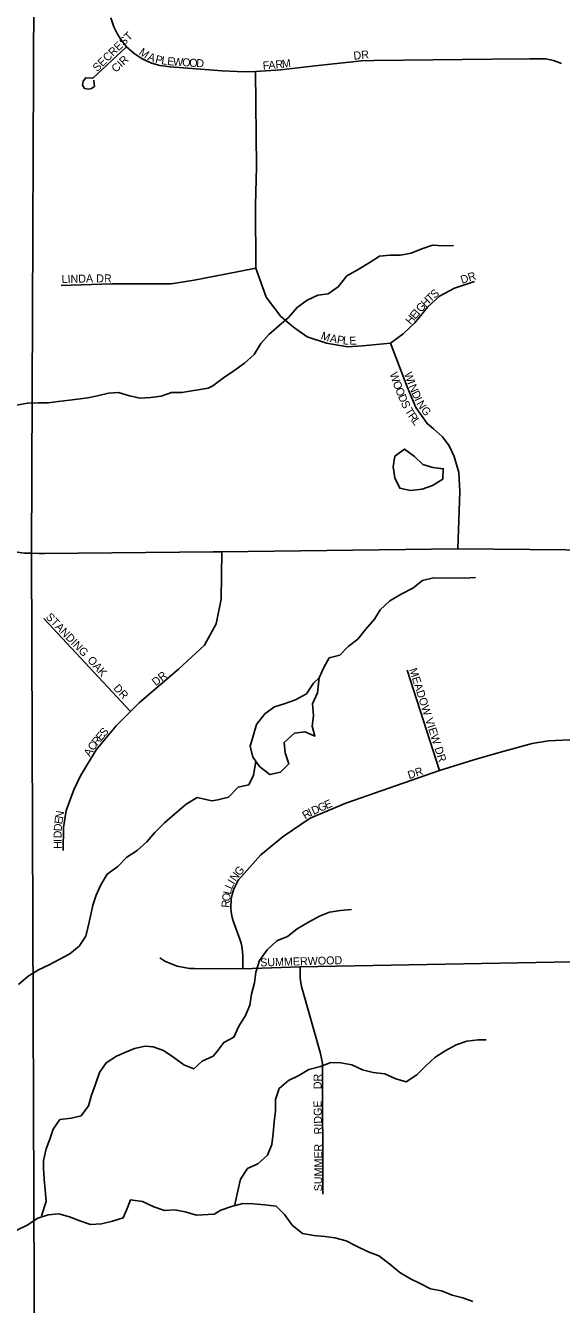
# Model space of a CAD drawing. Extents: x 1985906 to 2277390, y 930619 to 1324581.
# Drawn here: x 2139737 to 2143084, y 1116649 to 1124636 of the extents above; entities that cross this region are included whole.
import ezdxf

# ---------------------------------------------------------------- set-up
doc = ezdxf.new("R2010")
doc.units = 0
for name, color, linetype in [('GM_X_County_Road', 7, 'Continuous'), ('GM_X_Minor_Lake', 7, 'Continuous'), ('GM_X_Minor_River', 7, 'Continuous'), ('GM_X_Township', 7, 'Continuous'), ('GM_X_Township_Subdivision', 7, 'Continuous'), ('GM_X_Township_Subdivision_Text', 7, 'Continuous')]:
    doc.layers.add(name, color=color, linetype=linetype)

msp = doc.modelspace()

# ---------------------------------------------------------------- linework, layer by layer
at = {"layer": 'GM_X_County_Road'}
for points in [[(2134415.4, 1121330.5), (2135973.6, 1121346.6), (2138096.7, 1121368.5), (2139421.7, 1121372.5), (2139532.2, 1121368.7), (2139727, 1121340.9), (2139773.1, 1121339.9), (2139819.3, 1121339), (2139853.5, 1121339.3)], [(2139853.5, 1121339.3), (2139855.5, 1121339.3), (2140909.5, 1121348.7), (2140962.8, 1121349.4), (2142436.2, 1121368.1), (2143784.9, 1121354.9)]]:
    msp.add_lwpolyline(points, dxfattribs=at)
at = {"layer": 'GM_X_Minor_Lake'}
for points in [[(2142346, 1121867.6), (2142280.4, 1121874.5), (2142218.1, 1121893.8), (2142165.4, 1121945.2), (2142102.7, 1121990.5), (2142043.2, 1121945.7), (2142032, 1121879.4), (2142042.8, 1121811.4)], [(2142348.6, 1121867.4), (2142280.4, 1121874.5), (2142218.1, 1121893.8), (2142165.4, 1121945.2), (2142102.7, 1121990.5), (2142043.2, 1121945.7), (2142032, 1121879.4), (2142042.8, 1121811.4)], [(2142042.8, 1121811.4), (2142073.7, 1121745.7), (2142141.9, 1121732.6), (2142214, 1121739.5), (2142277.8, 1121762.3), (2142343.4, 1121803.2), (2142346.1, 1121868.7)], [(2142042.8, 1121811.4), (2142073.7, 1121745.7), (2142141.9, 1121732.6), (2142214, 1121739.5), (2142277.8, 1121762.3), (2142343.4, 1121803.2), (2142346, 1121867.6)], [(2141569.9, 1120562.4), (2141535.7, 1120529.1), (2141490.5, 1120462.4), (2141422.8, 1120425.5), (2141353, 1120398.6), (2141291.2, 1120379.8), (2141231.6, 1120336.9), (2141178.3, 1120270.2), (2141161.1, 1120205.9), (2141139.9, 1120135.5), (2141156.8, 1120065.6), (2141199.6, 1120006)], [(2141569.9, 1120562.4), (2141535.7, 1120529.1), (2141490.5, 1120462.4), (2141422.8, 1120425.5), (2141353, 1120398.6), (2141291.2, 1120379.8), (2141231.6, 1120336.9), (2141178.3, 1120270.2), (2141161.1, 1120205.9), (2141139.9, 1120135.5), (2141156.8, 1120065.6), (2141199.6, 1120006)], [(2141199.6, 1120006), (2141262.3, 1119958.8), (2141328.2, 1119973.6), (2141381.7, 1120024.3), (2141358.8, 1120094.2), (2141352, 1120158.2), (2141417.4, 1120217.1), (2141483.4, 1120223.9), (2141543.8, 1120196.6), (2141527, 1120260.5), (2141536.2, 1120324.8), (2141529.3, 1120398.8), (2141560.5, 1120467.3), (2141570.1, 1120564.5)], [(2141199.6, 1120006), (2141262.3, 1119958.8), (2141328.2, 1119973.6), (2141381.7, 1120024.3), (2141358.8, 1120094.2), (2141352, 1120158.2), (2141417.4, 1120217.1), (2141483.4, 1120223.9), (2141543.8, 1120196.6), (2141527, 1120260.5), (2141536.2, 1120324.8), (2141529.3, 1120398.8), (2141560.5, 1120467.3), (2141569.9, 1120562.4)]]:
    msp.add_lwpolyline(points, dxfattribs=at)
at = {"layer": 'GM_X_Minor_River'}
for points in [[(2140877.1, 1122370.6), (2140906.8, 1122384.9), (2140972.6, 1122435.4), (2141038.4, 1122479.9), (2141104.2, 1122526.4), (2141163.9, 1122580.9), (2141205.5, 1122649.3), (2141257.2, 1122705.8), (2141318.9, 1122760.3), (2141378.6, 1122812.8), (2141432.2, 1122875.2), (2141496, 1122919.7), (2141561.9, 1122952.2), (2141625.9, 1122960.7), (2141689.7, 1123003.2), (2141743.3, 1123071.6), (2141815.2, 1123112.2), (2141883, 1123152.7), (2141946.8, 1123195.2), (2142014.8, 1123201.7), (2142078.9, 1123202.1), (2142144.9, 1123214.6), (2142212.8, 1123241.1), (2142278.7, 1123263.6), (2142346.9, 1123260), (2142408.9, 1123262.4)], [(2139679.5, 1122264.9), (2139748, 1122277.7), (2139818.4, 1122280.4), (2139878.7, 1122279.3), (2139941.1, 1122288.2), (2140011.6, 1122297), (2140061.9, 1122302.1), (2140126.3, 1122311), (2140186.8, 1122323.9), (2140255.4, 1122340.7), (2140317.7, 1122343.6), (2140385.6, 1122322.3), (2140451.7, 1122309.1), (2140520.1, 1122311.9), (2140584.5, 1122320.7), (2140649.2, 1122343.6), (2140713.5, 1122344.5), (2140877.1, 1122370.6)], [(2141569.9, 1120562.4), (2141599.5, 1120626.7), (2141633.1, 1120687), (2141699.1, 1120703.5), (2141750.8, 1120757.9), (2141812.6, 1120804.4), (2141860.3, 1120862.8), (2141915.9, 1120927.3), (2141951.5, 1120987.6), (2142011.2, 1121042.1), (2142083.1, 1121084.6), (2142154.9, 1121121.2), (2142216.7, 1121169.7), (2142284.6, 1121186.2), (2142356.7, 1121184.6), (2142406.8, 1121187), (2142478.9, 1121183.5), (2142547, 1121187.9)], [(2140899.4, 1119793.6), (2140938.2, 1119798.9), (2141004.2, 1119817.4), (2141063.8, 1119879.9), (2141131.8, 1119894.4), (2141161.4, 1119954.7), (2141174.4, 1120039.3)], [(2139693.1, 1118646.1), (2139752.3, 1118699.2), (2139817.2, 1118738.1), (2139884.1, 1118769), (2139946.9, 1118801.9), (2140013.9, 1118838.8), (2140070.9, 1118885.9), (2140112.2, 1118949.4), (2140125.2, 1119001.3), (2140142.5, 1119073.2), (2140157.7, 1119141.1), (2140176.9, 1119204.9), (2140206.1, 1119268.6), (2140245.5, 1119336.1), (2140312.6, 1119383), (2140369.8, 1119442.1), (2140434.8, 1119483.1), (2140494, 1119538.2), (2140543.3, 1119595.5), (2140604.6, 1119656.5), (2140667.8, 1119709.6), (2140739.2, 1119772.4), (2140808.2, 1119815.3), (2140899.4, 1119793.6)], [(2140908.8, 1118198.9), (2140930.8, 1118226.6), (2140974.4, 1118284.9), (2141038.3, 1118317.4), (2141067.9, 1118385.7), (2141111.5, 1118452.1), (2141137.1, 1118518.4), (2141148.6, 1118586.6), (2141166.2, 1118656.8), (2141175.7, 1118722.9), (2141197.3, 1118797.2), (2141244.9, 1118863.6), (2141306.6, 1118920.1), (2141372.5, 1118946.6), (2141434.2, 1118995.1), (2141504.1, 1119035.6), (2141571.9, 1119074.1), (2141635.8, 1119098.6), (2141703.8, 1119109.1), (2141771.9, 1119115.5)], [(2139836.1, 1117200.8), (2139864.5, 1117291.2), (2139859.7, 1117363.5), (2139852.9, 1117431.8), (2139848, 1117498.1), (2139848.9, 1117548.2), (2139866.2, 1117620.1), (2139887.3, 1117679.9), (2139908.5, 1117743.7), (2139951.7, 1117803.1), (2140024.2, 1117811.8), (2140084.7, 1117826.8), (2140130, 1117888.1), (2140149.2, 1117955.9), (2140174.5, 1118023.7), (2140197.9, 1118097.4), (2140241.1, 1118156.8), (2140304.1, 1118199.8), (2140366.9, 1118226.8), (2140417.5, 1118247.9), (2140484, 1118260.8), (2140534.1, 1118257.8), (2140598, 1118234.6), (2140663.6, 1118191.3), (2140725, 1118144.1), (2140786.9, 1118118.9), (2140839.9, 1118168.1), (2140908.8, 1118198.9)], [(2141041.8, 1117264.7), (2141047.2, 1117292), (2141062.8, 1117358.2), (2141080.3, 1117430.4), (2141123.9, 1117496.8), (2141187.8, 1117527.3), (2141247.5, 1117579.8), (2141275.1, 1117648.1), (2141282.6, 1117716.2), (2141290.2, 1117788.4), (2141297.7, 1117856.5), (2141297.2, 1117928.6), (2141320.8, 1117996.9), (2141378.5, 1118047.3), (2141444.4, 1118077.8), (2141506.2, 1118116.3), (2141578.2, 1118134.8), (2141644.1, 1118159.3), (2141706.2, 1118157.7), (2141774.4, 1118144.1), (2141840.7, 1118114.5), (2141908.9, 1118097), (2141981, 1118089.4), (2142049.3, 1118057.8), (2142113.5, 1118038.2), (2142181.3, 1118082.8), (2142235, 1118137.2), (2142292.7, 1118189.7), (2142358.5, 1118232.2), (2142426.4, 1118270.7), (2142492.3, 1118293.1), (2142564.3, 1118301.6), (2142614.4, 1118300)], [(2139678.6, 1117110.1), (2139747.4, 1117142.9), (2139812.5, 1117187.9), (2139877.1, 1117208.8), (2139945.5, 1117213.6), (2140011.5, 1117196.3), (2140075.4, 1117171.1), (2140143.3, 1117147.8), (2140211.7, 1117152.6), (2140280.2, 1117169.4), (2140346.9, 1117190.3), (2140372, 1117248), (2140393, 1117301.8), (2140467.2, 1117290.4), (2140536.9, 1117259), (2140604.8, 1117235.8), (2140669.2, 1117238.6), (2140733.3, 1117227.4), (2140805.2, 1117206.1), (2140915.2, 1117212.1)], [(2140915.2, 1117212.1), (2140955.5, 1117237.3), (2141023.4, 1117259.8), (2141093.4, 1117278.3), (2141159.4, 1117276.8), (2141231.6, 1117271.2), (2141301.7, 1117261.7), (2141354.1, 1117210), (2141402.7, 1117144.2), (2141467.1, 1117090.6), (2141537.3, 1117079), (2141605.4, 1117073.5), (2141669.5, 1117063.9), (2141739.7, 1117046.3), (2141804, 1117012.7), (2141872.4, 1116979.1), (2141942.6, 1116951.6), (2142011.1, 1116900), (2142075.5, 1116848.3), (2142141.9, 1116808.7), (2142202.1, 1116779.1), (2142266.4, 1116745.5), (2142334.6, 1116733.9), (2142400.9, 1116706.3), (2142467.1, 1116690.7), (2142531.3, 1116667.1)]]:
    msp.add_lwpolyline(points, dxfattribs=at)
at = {"layer": 'GM_X_Township'}
for points in [[(2165639.1, 1129787.2), (2165632.9, 1123203.2), (2165622.7, 1122079.9), (2165645.2, 1116532.9), (2165645.9, 1116289.6), (2160985.5, 1116257.4), (2157437.7, 1116248.6), (2152712, 1116228.7), (2150100.2, 1116209.9), (2147928.6, 1116188.5), (2146952.5, 1116173.5), (2143818.5, 1116154.3), (2139793.5, 1116176.5), (2139773.1, 1121339.9), (2139793.2, 1125847.3)], [(2139793.2, 1125847.3), (2139773.1, 1121339.9), (2139793.5, 1116176.5), (2138469.7, 1116150.1), (2134719.5, 1116126.1), (2127518.8, 1116126.7), (2123137.9, 1116108.9), (2117291.1, 1116085.2), (2113389.1, 1116084.7), (2112984.3, 1116083.4), (2113014.5, 1120666.5), (2113013.5, 1120998.4), (2113067, 1126004.1)]]:
    msp.add_lwpolyline(points, dxfattribs=at)
at = {"layer": 'GM_X_Township_Subdivision'}
for points in [[(2140270.3, 1124683.9), (2140288.1, 1124628), (2140310.3, 1124581.7), (2140330.8, 1124548.9), (2140367.4, 1124503.5), (2140414.3, 1124460.8), (2140465.2, 1124427.2), (2140522.4, 1124401.2), (2140575.5, 1124385.9), (2140640.6, 1124377.3), (2140964.3, 1124352.7), (2141058.1, 1124347.8), (2141124.3, 1124347), (2141173.9, 1124347.8), (2141330.2, 1124358.5), (2141437.1, 1124371.2), (2141546.4, 1124384), (2141660.5, 1124397.4), (2141760.6, 1124406.3), (2141834, 1124415.1), (2141913, 1124417.5), (2142651.6, 1124425.3), (2142886.3, 1124427.8), (2142951, 1124428.5), (2142986.5, 1124426.8), (2143033.5, 1124417.8), (2143084.1, 1124398.9)], [(2140163.5, 1124294.5), (2140166, 1124274), (2140166.7, 1124255.4), (2140149.4, 1124243.2), (2140128.9, 1124239.4), (2140104.5, 1124243.2), (2140093, 1124263.7), (2140096.8, 1124288.1), (2140112.2, 1124309.9), (2140157.2, 1124306.1), (2140367.4, 1124503.5)], [(2142541.2, 1123037.2), (2142415.5, 1122995.2), (2142321.7, 1122944.7), (2142250, 1122878.1), (2142169.2, 1122779.1), (2142095.1, 1122710.1), (2142016.3, 1122652.5), (2141842.3, 1122634.8), (2141748.4, 1122629.7), (2141616.1, 1122651.9), (2141495.1, 1122692.3), (2141410.2, 1122752.9), (2141331.5, 1122819.5), (2141240.6, 1122938.6), (2141176, 1123120.4), (2141172.9, 1123513.4), (2141179, 1123753.7), (2141173.9, 1124347.8)], [(2139959.6, 1123012.6), (2140276.6, 1123022.7), (2140646, 1123022.7), (2140789.4, 1123044.9), (2140983.2, 1123083.3), (2141176, 1123120.4)], [(2142436.2, 1121368.1), (2142448.3, 1121725.5), (2142442.3, 1121844.7), (2142414, 1121945.2), (2142381.8, 1122011.2), (2142341.4, 1122066.4), (2142284.8, 1122117.3), (2142244.4, 1122149.6), (2142173.8, 1122250.2), (2142119.3, 1122379.3), (2142016.3, 1122652.5)], [(2139971.2, 1119482.5), (2139973, 1119627.7), (2139989.9, 1119733), (2140037.5, 1119862), (2140079.2, 1119949.4), (2140178.4, 1120112.1), (2140301.7, 1120262.8), (2140391.5, 1120351), (2140449.1, 1120407.6), (2140692.1, 1120617), (2140853.4, 1120765.9), (2140926.8, 1120898.4), (2140958.1, 1121052.7), (2140962.8, 1121349.4)], [(2140391.5, 1120351), (2139850.9, 1120933.3)], [(2142321.9, 1119982.5), (2142119.7, 1120610.5)], [(2141092.9, 1118744.2), (2141092.9, 1118827.2), (2141091.8, 1118853.3), (2141087.6, 1118883.4), (2141082.6, 1118905.4), (2141074.7, 1118930.6), (2141037.7, 1119032.1), (2141027.6, 1119064.4), (2141020.8, 1119100.8), (2141018.7, 1119124.5), (2141021.2, 1119178.6), (2141026.9, 1119208.2), (2141038.2, 1119244.8), (2141065.8, 1119299.6), (2141205.5, 1119457.4), (2141345.1, 1119571.7), (2141513.6, 1119686), (2141737.8, 1119779.2), (2142321.9, 1119982.5), (2142537.7, 1120050.2), (2142702.7, 1120096.8), (2142900.1, 1120151.8), (2143004, 1120168.3), (2143136.5, 1120175.1)], [(2140574.9, 1118812.5), (2140607.1, 1118793.3), (2140645.9, 1118775.2), (2140684.5, 1118761.8), (2140727.7, 1118751.9), (2140762.1, 1118747.5), (2140792, 1118746.1), (2141092.9, 1118744.2), (2141451.9, 1118757.6), (2143265.6, 1118789.3), (2143291.1, 1118788.5), (2143327.7, 1118784.5), (2143364.8, 1118776.9), (2143403.5, 1118765), (2143433.9, 1118755.3), (2143462.7, 1118748.4), (2143504.2, 1118742.5), (2143540.4, 1118740.8), (2143840.3, 1118746.1)], [(2141593.7, 1117338.1), (2141590.8, 1118152.2), (2141579.2, 1118216.4), (2141467.6, 1118605.7), (2141462.4, 1118625.6), (2141458.2, 1118645.9), (2141454.8, 1118668.5), (2141452.8, 1118690.1), (2141452.1, 1118703.4), (2141451.9, 1118717.6), (2141451.9, 1118757.6)]]:
    msp.add_lwpolyline(points, dxfattribs=at)

# ---------------------------------------------------------------- texts
at = {"layer": 'GM_X_Township_Subdivision_Text'}
for s, rotation, p in [('SECREST', 44.3101, (2140184.7, 1124344.5)), ('M', 324.89009, (2140440.4, 1124458.5)), ('CIR', 43.25868, (2140301, 1124339.1)), ('A', 338.6377, (2140495.1, 1124421.9)), ('P', 346.94389, (2140543.6, 1124403.6)), ('L', 352.21911, (2140582.9, 1124394.7)), ('E', 354.23687, (2140619.6, 1124389.7)), ('W', 356.3283, (2140656.7, 1124386)), ('O', 356.56986, (2140714, 1124382.3)), ('O', 356.54499, (2140757.9, 1124379.7)), ('D', 356.58145, (2140801.9, 1124377.1)), ('F', 4.62295, (2141220.1, 1124360.3)), ('A', 4.61662, (2141255.2, 1124363.1)), ('R', 5.37544, (2141299.8, 1124366.8)), ('M', 6.9383, (2141340.7, 1124370.6)), ('DR', 6.01321, (2141787.6, 1124421.9)), ('LINDA', 1.33151, (2139962.3, 1123027)), ('DR', 0.00001, (2140178.1, 1123031.4)), ('DR', 18.42766, (2142463.1, 1123022.3)), ('T', 42.6044, (2142266.4, 1122904.6)), ('S', 40.90062, (2142292, 1122928.2)), ('G', 49.22326, (2142207.8, 1122841.1)), ('H', 45.29366, (2142235.9, 1122873.8)), ('H', 49.51723, (2142142.1, 1122764.2)), ('E', 49.50537, (2142170.7, 1122797.7)), ('I', 49.51347, (2142193.5, 1122824.5)), ('M', 341.13886, (2141577, 1122678.6)), ('A', 350.05699, (2141635.2, 1122659.4)), ('P', 350.79516, (2141679.2, 1122651.7)), ('L', 353.74099, (2141716.8, 1122645.7)), ('E', 2.72856, (2141760.3, 1122641.6)), ('W', 288.5466, (2142010.6, 1122461.1)), ('O', 289.69572, (2142029.2, 1122405.8)), ('W', 288.5466, (2142101, 1122461.9)), ('I', 289.86545, (2142119.6, 1122406.4)), ('O', 291.52306, (2142044.6, 1122362.8)), ('D', 293.90647, (2142061.6, 1122319.7)), ('N', 293.1407, (2142128.3, 1122382.9)), ('D', 294.3746, (2142146, 1122341.3)), ('S', 294.87472, (2142079.8, 1122278.7)), ('T', 301.13923, (2142103.8, 1122229.9)), ('I', 294.37523, (2142164.2, 1122301.3)), ('N', 301.43192, (2142176.4, 1122275.3)), ('G', 308.25786, (2142203.1, 1122232.4)), ('R', 304.39482, (2142123.6, 1122197.1)), ('L', 306.51424, (2142147.2, 1122162.8)), ('STANDING', 313.85485, (2139859.3, 1120938.6)), ('OAK', 311.98521, (2140119.1, 1120670)), ('DR', 38.66336, (2140550.6, 1120508.3)), ('MEADOW VIEW DR', 287.86356, (2142131.8, 1120613.8)), ('DR', 312.88011, (2140281.8, 1120494.1)), ('R', 50.10735, (2140183.2, 1120134)), ('E', 49.85509, (2140208.5, 1120164.4)), ('S', 49.85509, (2140231.2, 1120191.3)), ('A', 59.48236, (2140139.1, 1120065.6)), ('C', 54.61197, (2140160.9, 1120102.6)), ('DR', 18.43495, (2142133.1, 1119929)), ('G', 23.70948, (2141576.1, 1119723.7)), ('E', 23.70447, (2141616.4, 1119741.4)), ('E', 80.66795, (2139964.8, 1119645.1)), ('N', 80.13886, (2139970.4, 1119679.7)), ('R', 30.88046, (2141483.5, 1119676.8)), ('I', 25.00105, (2141516.3, 1119696.5)), ('D', 24.20881, (2141536.1, 1119705.7)), ('D', 86.30368, (2139962.1, 1119602.5)), ('H', 89.89069, (2139961.9, 1119493.3)), ('D', 89.89069, (2139962, 1119559.3)), ('I', 89.89032, (2139962, 1119537.3)), ('G', 49.51723, (2141073.9, 1119321.3)), ('I', 59.46353, (2141038.3, 1119268.6)), ('N', 54.01762, (2141048.7, 1119286.5)), ('O', 82.34901, (2141012.5, 1119163.3)), ('L', 77.60752, (2141018.1, 1119205.8)), ('L', 66.39251, (2141024.9, 1119237.7)), ('R', 85.03867, (2141009.1, 1119124.5)), ('SUMMERWOOD', 1.66842, (2141202.9, 1118759.2)), ('DR', 90, (2141585.5, 1117992.9)), ('RIDGE', 91.3632, (2141589.8, 1117711.1)), ('SUMMER', 90, (2141589.8, 1117354.9))]:
    msp.add_text(s, height=50, rotation=rotation, dxfattribs=at).set_placement(p)

doc.saveas('drawing.dxf')
